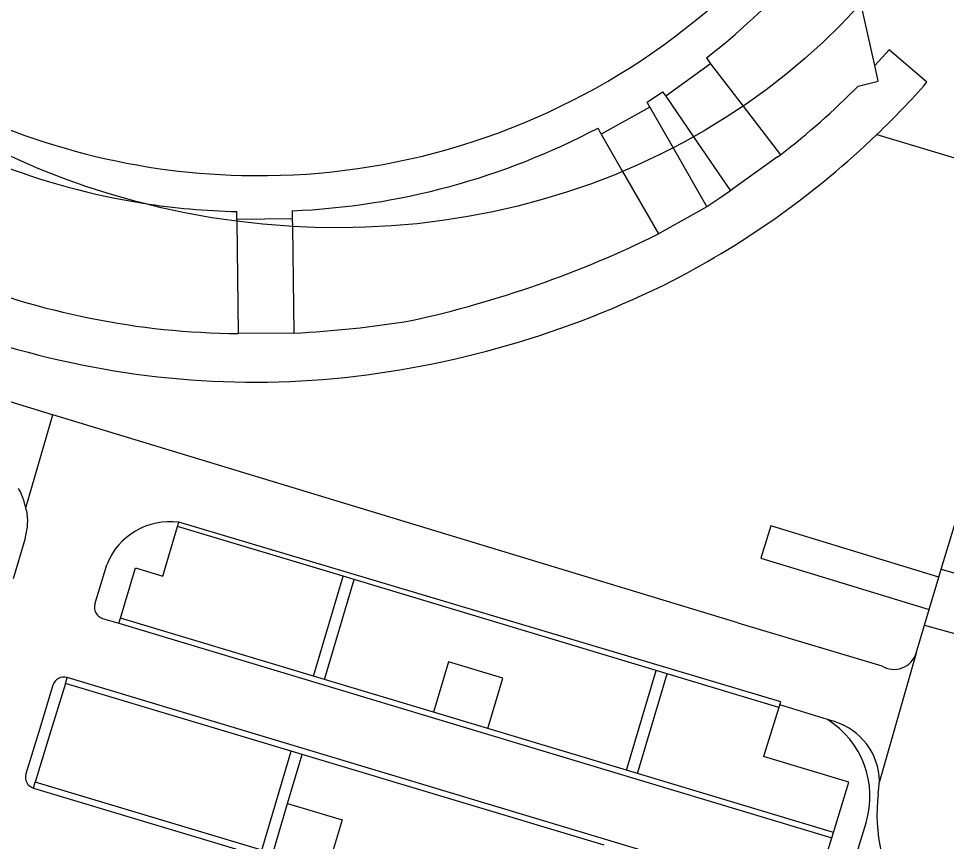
# Model space of a CAD drawing. Extents: x 194485 to 197793, y 468269 to 470822.
# Drawn here: x 196637.6 to 196719.1, y 469128.5 to 469200.8 of the extents above; entities that cross this region are included whole.
import ezdxf

# ---------------------------------------------------------------- set-up
doc = ezdxf.new("R2010")
doc.units = 0
for name, color, linetype in [('BGT begrenzing pand op maaiveld onder overbouw', 7, 'Continuous'), ('BGT grensvlak pand deel overbouw', 7, 'Continuous'), ('BGT grensvlak vegetatieobject', 7, 'Continuous'), ('BGT grensvlak wegdeel', 7, 'Continuous'), ('BGT lijnelement scheiding muur', 7, 'Continuous')]:
    doc.layers.add(name, color=color, linetype=linetype)

msp = doc.modelspace()

# ---------------------------------------------------------------- linework, layer by layer
at = {"layer": 'BGT begrenzing pand op maaiveld onder overbouw'}
for centre, radius, start, end in [((196658.543, 469248.135), 61.194, 285.8032, 321.29751), ((196658.673, 469247.98), 60.995, 240.81791, 268.65335), ((196658.731, 469247.915), 60.931, 268.59809, 285.68962)]:
    msp.add_arc(centre, radius, start, end, dxfattribs=at)
at = {"layer": 'BGT grensvlak pand deel overbouw'}
for points in [[(196711.615, 469202.122), (196711.339, 469201.807), (196709.849, 469200.234), (196708.298, 469198.718), (196706.689, 469197.26), (196705.024, 469195.863), (196703.304, 469194.528), (196701.532, 469193.256), (196701.274, 469193.085)], [(196648.576, 469184.566), (196647.978, 469184.714), (196645.804, 469185.33), (196643.654, 469186.015), (196641.531, 469186.77), (196639.438, 469187.592), (196637.378, 469188.482), (196635.352, 469189.437), (196633.364, 469190.456), (196631.417, 469191.539), (196629.512, 469192.684), (196628.769, 469193.183)], [(196701.274, 469193.085), (196699.71, 469192.049), (196697.84, 469190.909), (196696.917, 469190.392)], [(196696.917, 469190.392), (196695.925, 469189.836), (196695.121, 469189.423)], [(196695.121, 469189.423), (196693.968, 469188.832), (196691.971, 469187.898), (196690.692, 469187.356)], [(196690.692, 469187.356), (196689.936, 469187.035), (196687.866, 469186.243), (196685.765, 469185.525), (196683.634, 469184.879), (196681.478, 469184.307), (196679.297, 469183.81), (196677.096, 469183.387), (196674.878, 469183.039), (196672.645, 469182.767), (196670.4, 469182.57), (196668.147, 469182.449), (196665.888, 469182.403), (196663.626, 469182.432), (196661.695, 469182.522)], [(196656.818, 469182.975), (196654.615, 469183.296), (196652.387, 469183.697), (196650.173, 469184.169), (196648.576, 469184.566)], [(196661.695, 469182.522), (196661.365, 469182.537), (196659.108, 469182.716), (196657.057, 469182.946), (196656.818, 469182.975)]]:
    msp.add_lwpolyline(points, dxfattribs=at)
at = {"layer": 'BGT grensvlak vegetatieobject'}
for p, q in [((196659.964, 469127.48), (196661.27, 469131.871)), ((196711.378, 469127.866), (196712.07, 469130.152))]:
    msp.add_line(p, q, dxfattribs=at)
msp.add_arc((196704.411, 469132.467), 8.002, 343.18065, 57.83884, dxfattribs=at)
at = {"layer": 'BGT grensvlak wegdeel'}
for p, q in [((196698.409, 469196.818), (196694.475, 469193.954)), ((196698.064, 469197.336), (196698.409, 469196.818)), ((196698.409, 469196.818), (196701.274, 469193.085)), ((196711.366, 469194.852), (196712.898, 469195.23)), ((196694.475, 469193.954), (196696.917, 469190.392)), ((196693.081, 469192.99), (196688.819, 469190.634)), ((196693.081, 469192.99), (196695.121, 469189.423)), ((196701.274, 469193.085), (196704.548, 469188.82)), ((196688.819, 469190.634), (196688.529, 469191.168)), ((196688.819, 469190.634), (196690.692, 469187.356)), ((196696.917, 469190.392), (196700.164, 469185.656)), ((196713.009, 469190.593), (196727.792, 469186.133)), ((196695.121, 469189.423), (196698.083, 469184.243)), ((196690.692, 469187.356), (196693.831, 469181.864)), ((196656.816, 469183.145), (196656.823, 469183.834)), ((196661.679, 469183.899), (196661.685, 469183.198)), ((196698.083, 469184.243), (196693.831, 469181.864)), ((196661.685, 469183.198), (196656.816, 469183.145)), ((196656.816, 469183.145), (196656.818, 469182.975)), ((196656.818, 469182.975), (196656.935, 469173.126)), ((196661.685, 469183.198), (196661.695, 469182.522)), ((196661.695, 469182.522), (196661.832, 469173.16)), ((196661.832, 469173.16), (196656.935, 469173.126)), ((196638.285, 469157.822), (196640.656, 469165.994)), ((196700.803, 469147.726), (196640.656, 469165.994)), ((196718.673, 469152.422), (196722.134, 469163.902)), ((196651.599, 469156.193), (196651.721, 469156.553)), ((196666.153, 469151.809), (196651.599, 469156.193)), ((196704.576, 469140.775), (196651.721, 469156.553)), ((196718.461, 469151.728), (196710.403, 469154.195)), ((196644.351, 469149.357), (196645.382, 469152.825)), ((196702.839, 469153.389), (196707.146, 469152.075)), ((196707.146, 469152.075), (196717.599, 469148.886)), ((196718.461, 469151.728), (196718.673, 469152.422)), ((196718.673, 469152.422), (196724.793, 469150.692)), ((196663.544, 469143.032), (196666.153, 469151.809)), ((196664.502, 469142.744), (196667.111, 469151.52)), ((196667.111, 469151.52), (196666.153, 469151.809)), ((196693.633, 469143.53), (196667.111, 469151.52)), ((196717.599, 469148.886), (196718.461, 469151.728)), ((196717.194, 469147.51), (196717.599, 469148.886)), ((196645.022, 469148.114), (196646.461, 469147.682)), ((196646.461, 469147.682), (196646.592, 469148.122)), ((196663.544, 469143.032), (196646.592, 469148.122)), ((196646.461, 469147.682), (196709.065, 469128.855)), ((196700.803, 469147.726), (196713.454, 469143.941)), ((196716.469, 469145.045), (196717.194, 469147.51)), ((196717.194, 469147.51), (196723.788, 469145.708)), ((196716.469, 469145.045), (196713.259, 469133.804)), ((196664.502, 469142.744), (196663.544, 469143.032)), ((196691.032, 469134.778), (196693.633, 469143.53)), ((196691.99, 469134.491), (196694.591, 469143.242)), ((196694.591, 469143.242), (196693.633, 469143.53)), ((196704.42, 469140.281), (196694.591, 469143.242)), ((196641.754, 469142.408), (196641.907, 469142.908)), ((196661.588, 469136.453), (196641.754, 469142.408)), ((196700.188, 469125.409), (196641.907, 469142.908)), ((196674.079, 469139.868), (196664.502, 469142.744)), ((196704.496, 469140.522), (196704.576, 469140.775)), ((196678.868, 469138.431), (196674.079, 469139.868)), ((196704.42, 469140.281), (196703.067, 469135.983)), ((196704.496, 469140.522), (196704.42, 469140.281)), ((196708.67, 469139.241), (196704.496, 469140.522)), ((196709.304, 469139.046), (196708.67, 469139.241)), ((196691.032, 469134.778), (196678.868, 469138.431)), ((196659.007, 469127.767), (196661.588, 469136.453)), ((196661.27, 469131.871), (196662.546, 469136.165)), ((196662.546, 469136.165), (196661.588, 469136.453)), ((196689.076, 469128.199), (196662.546, 469136.165)), ((196691.99, 469134.491), (196691.032, 469134.778)), ((196709.206, 469129.321), (196691.99, 469134.491)), ((196638.954, 469133.219), (196639.113, 469133.741)), ((196638.954, 469133.219), (196697.255, 469115.713)), ((196659.007, 469127.767), (196639.113, 469133.741)), ((196713.133, 469132.705), (196713.259, 469133.804)), ((196709.065, 469128.855), (196709.206, 469129.321)), ((196688.953, 469063.281), (196709.065, 469128.855))]:
    msp.add_line(p, q, dxfattribs=at)
for points in [[(196717.417, 469195.182), (196714.095, 469198.036), (196712.836, 469196.654)], [(196693.081, 469192.99), (196692.832, 469193.438), (196694.184, 469194.358), (196694.475, 469193.954)], [(196704.299, 469188.63), (196700.352, 469185.785), (196700.164, 469185.656)], [(196704.299, 469188.63), (196704.424, 469188.725), (196704.548, 469188.82)], [(196700.164, 469185.656), (196699.22, 469185.009), (196698.083, 469184.243)], [(196635.408, 469167.587), (196640.139, 469166.153), (196640.656, 469165.994)], [(196646.592, 469148.122), (196647.907, 469152.546), (196650.301, 469151.827), (196651.599, 469156.193)], [(196710.403, 469154.195), (196703.708, 469156.238), (196702.839, 469153.389)], [(196637.197, 469151.613), (196638.227, 469155.078), (196638.29, 469155.384)], [(196678.868, 469138.431), (196680.183, 469142.854), (196675.394, 469144.292), (196674.079, 469139.868)], [(196640.658, 469142.245), (196639.381, 469138.071), (196638.288, 469134.466)], [(196641.754, 469142.408), (196640.337, 469137.78), (196639.113, 469133.741)], [(196709.206, 469129.321), (196710.542, 469133.739), (196703.067, 469135.983)], [(196661.27, 469131.871), (196666.059, 469130.433), (196664.753, 469126.042)]]:
    msp.add_lwpolyline(points, dxfattribs=at)
for centre, radius, start, end in [((196659.39, 469246.509), 77.47, 313.79879, 318.50623), ((196664.736, 469240.689), 65.387, 307.5081, 315.49137), ((196659.571, 469246.344), 77.226, 297.40297, 313.78619), ((196651.719, 469267.258), 95.213, 282.38039, 296.25004), ((196657.46, 469241.871), 68.747, 247.72557, 269.56224), ((196657.207, 469253.113), 84.329, 275.52173, 296.71268), ((196657.191, 469265.49), 92.447, 272.87784, 279.30171), ((196658.354, 469245.566), 76.708, 252.09778, 275.21072), ((196635.067, 469157.88), 3.057, 19.75828, 32.54365), ((196624.822, 469154.213), 13.938, 15.00703, 19.707), ((196634.032, 469156.622), 4.419, 0.02346, 15.75437), ((196631.65, 469156.877), 6.806, 347.33131, 357.87304), ((196650.93, 469150.645), 5.961, 82.37267, 158.54735), ((196645.308, 469149.071), 0.999, 163.37402, 253.34837), ((196714.526, 469145.682), 2.045, 238.37623, 341.84611), ((196641.614, 469141.952), 1, 72.96185, 162.95908), ((196707.63, 469133.67), 5.63, 1.36286, 72.70501), ((196639.244, 469134.175), 0.999, 163.09202, 253.1197), ((196728.375, 469130.902), 15.348, 173.25359, 211.81015)]:
    msp.add_arc(centre, radius, start, end, dxfattribs=at)
at = {"layer": 'BGT lijnelement scheiding muur'}
msp.add_line((196712.836, 469196.654), (196711.615, 469202.122), dxfattribs=at)
msp.add_lwpolyline([(196712.898, 469195.23), (196713.141, 469195.29), (196712.836, 469196.654)], dxfattribs=at)
for centre, radius, start, end in [((196658.198, 469248.358), 64.75, 308.00235, 338.37608), ((196658.952, 469247.194), 63.354, 272.4668, 297.82991), ((196658.089, 469245.012), 61.19, 248.44062, 261.05587), ((196658.33, 469247.636), 63.82, 261.20862, 268.64687)]:
    msp.add_arc(centre, radius, start, end, dxfattribs=at)

doc.saveas('drawing.dxf')
